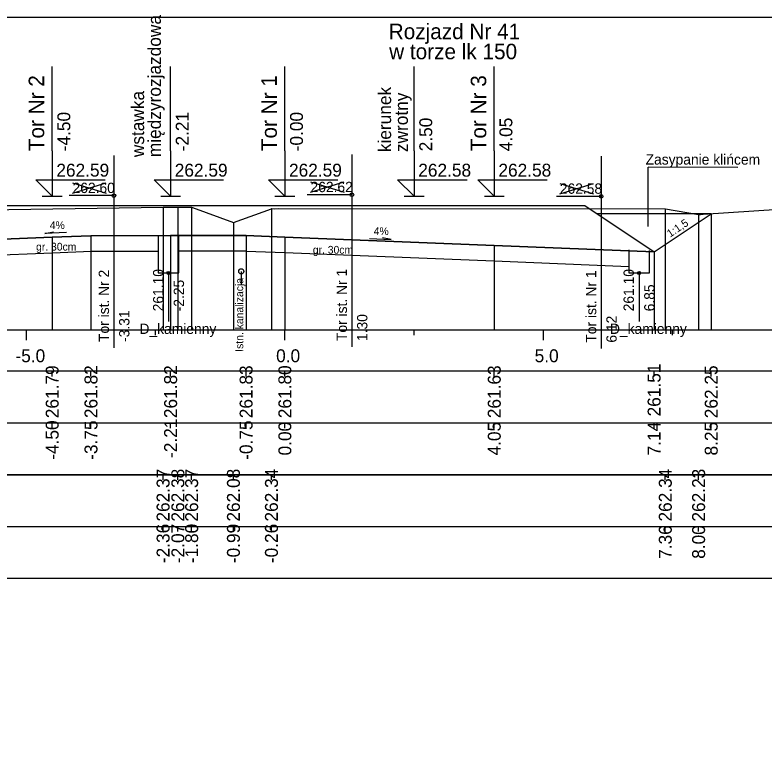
# Model space of a CAD drawing. Extents: x 6516023 to 6560129, y 5513077 to 5529206.
# Drawn here: x 6518409.99 to 6518424.48, y 5514498.81 to 5514513.2 of the extents above; entities that cross this region are included whole.
import ezdxf

# ---------------------------------------------------------------- set-up
doc = ezdxf.new("R2010")
doc.units = 0
for name, color, linetype in [('IR_default', 7, 'Continuous'), ('TOR_PRZEK_P-kable', 7, 'Continuous'), ('TOR_PRZEK_P-komponent', 7, 'Continuous'), ('TOR_PRZEK_P-odwodnienie', 7, 'Continuous'), ('TOR_PRZEK_P-opisy', 7, 'Continuous'), ('TOR_PRZEK_P-tabelka istniejace', 7, 'Continuous'), ('TOR_PRZEK_P-tabelka projektowane', 7, 'Continuous'), ('TOR_PRZEK_P-teren istniejacy', 7, 'Continuous'), ('TOR_PRZEK_P-tory istniejace', 7, 'Continuous'), ('TOR_PRZEK_P-tory projektowane', 7, 'Continuous'), ('TOR_PRZEK_P-uklad odniesienia', 7, 'Continuous'), ('TOR_PRZEK_P-warstwa ochronna I', 7, 'Continuous'), ('TOR_PRZEK_P-warstwa ochronna II', 7, 'Continuous'), ('TOR_RAMKI-ramka+tabelka 1', 7, 'Continuous')]:
    doc.layers.add(name, color=color, linetype=linetype)

msp = doc.modelspace()

# ---------------------------------------------------------------- linework, layer by layer
at = {"layer": 'IR_default'}
msp.add_lwpolyline([(6518395.929, 5514509.717), (6518397.365, 5514508.76), (6518398.493, 5514509.512), (6518406.663, 5514509.512), (6518406.893, 5514509.512), (6518408.963, 5514509.511), (6518409.313, 5514509.511), (6518412.463, 5514509.511), (6518412.563, 5514509.511), (6518413.463, 5514509.511), (6518413.813, 5514509.511), (6518416.963, 5514509.511), (6518417.458, 5514509.511), (6518417.513, 5514509.511), (6518421.013, 5514509.511), (6518422.22, 5514508.706), (6518422.354, 5514508.617), (6518423.459, 5514509.353)], dxfattribs=at)
at = {"layer": 'TOR_PRZEK_P-kable'}
msp.add_line((6518414.37, 5514508.239), (6518414.37, 5514507.97), dxfattribs=at)
msp.add_circle((6518414.37, 5514508.239), 0.05, dxfattribs=at)
at = {"layer": 'TOR_PRZEK_P-komponent'}
msp.add_line((6518423.459, 5514509.353), (6518421.25, 5514509.353), dxfattribs=at)
msp.add_lwpolyline([(6518398.493, 5514509.512), (6518406.663, 5514509.512), (6518408.963, 5514509.511), (6518412.463, 5514509.511), (6518413.463, 5514509.511), (6518416.963, 5514509.511), (6518417.513, 5514509.511), (6518421.013, 5514509.511), (6518422.354, 5514508.617), (6518419.263, 5514508.74), (6518415.213, 5514508.902), (6518414.463, 5514508.932), (6518413.003, 5514508.93), (6518411.463, 5514508.928), (6518410.713, 5514508.898), (6518408.013, 5514508.79), (6518407.613, 5514508.794), (6518404.913, 5514508.902), (6518404.163, 5514508.932), (6518402.913, 5514508.982), (6518397.365, 5514508.76)], close=True, dxfattribs=at)
at = {"layer": 'TOR_PRZEK_P-odwodnienie'}
for p, q in [((6518412.963, 5514508.208), (6518412.963, 5514507.27)), ((6518422.063, 5514508.208), (6518422.063, 5514507.27))]:
    msp.add_line(p, q, dxfattribs=at)
for points in [[(6518412.763, 5514508.93), (6518412.763, 5514508.208), (6518413.163, 5514508.208), (6518413.163, 5514508.931)], [(6518421.863, 5514508.656), (6518421.863, 5514508.208), (6518422.263, 5514508.208), (6518422.263, 5514508.64)]]:
    msp.add_lwpolyline(points, dxfattribs=at)
for centre in [(6518412.963, 5514508.208), (6518422.063, 5514508.208)]:
    msp.add_circle(centre, 0.03, dxfattribs=at)
at = {"layer": 'TOR_PRZEK_P-opisy'}
msp.add_line((6518422.241, 5514509.109), (6518422.241, 5514510.256), dxfattribs=at)
msp.add_line((6518422.241, 5514509.109), (6518422.241, 5514510.256), dxfattribs=at)
for points in [[(6518423.973, 5514510.245), (6518422.241, 5514510.256)], [(6518410.99, 5514508.992), (6518410.572, 5514508.973), (6518410.74, 5514509.001)], [(6518416.852, 5514508.876), (6518417.27, 5514508.857), (6518417.102, 5514508.886)]]:
    msp.add_lwpolyline(points, dxfattribs=at)
at = {"layer": 'TOR_PRZEK_P-tabelka istniejace'}
for p, q in [((6518412.857, 5514504.206), (6518412.857, 5514504.306)), ((6518413.143, 5514504.206), (6518413.143, 5514504.306)), ((6518413.41, 5514504.206), (6518413.41, 5514504.306)), ((6518414.218, 5514504.206), (6518414.218, 5514504.306)), ((6518414.953, 5514504.206), (6518414.953, 5514504.306)), ((6518422.571, 5514504.206), (6518422.571, 5514504.306)), ((6518423.215, 5514504.206), (6518423.215, 5514504.306)), ((6518359.163, 5514503.306), (6518462.963, 5514503.306)), ((6518412.857, 5514503.206), (6518412.857, 5514503.306)), ((6518413.143, 5514503.206), (6518413.143, 5514503.306)), ((6518413.41, 5514503.206), (6518413.41, 5514503.306)), ((6518414.218, 5514503.206), (6518414.218, 5514503.306)), ((6518414.953, 5514503.206), (6518414.953, 5514503.306)), ((6518422.571, 5514503.206), (6518422.571, 5514503.306)), ((6518423.215, 5514503.206), (6518423.215, 5514503.306))]:
    msp.add_line(p, q, dxfattribs=at)
for points in [[(6518412.857, 5514509.481), (6518412.857, 5514507.306), (6518412.857, 5514507.176), (6518412.857, 5514507.106)], [(6518413.143, 5514509.483), (6518413.143, 5514507.306), (6518413.143, 5514507.176), (6518413.143, 5514507.106)], [(6518413.41, 5514509.478), (6518413.41, 5514507.306), (6518413.41, 5514507.176), (6518413.41, 5514507.106)], [(6518414.953, 5514509.448), (6518414.953, 5514507.306), (6518414.953, 5514507.176), (6518414.953, 5514507.106)], [(6518422.571, 5514509.446), (6518422.571, 5514507.306), (6518422.571, 5514507.176), (6518422.571, 5514507.106)], [(6518423.215, 5514509.338), (6518423.215, 5514507.306), (6518423.215, 5514507.176), (6518423.215, 5514507.106)], [(6518414.218, 5514509.185), (6518414.218, 5514507.306), (6518414.218, 5514507.176), (6518414.218, 5514507.106)]]:
    msp.add_lwpolyline(points, dxfattribs=at)
msp.add_lwpolyline([(6518359.163, 5514504.306), (6518359.163, 5514502.306), (6518462.963, 5514502.306), (6518462.963, 5514504.306)], close=True, dxfattribs=at)
at = {"layer": 'TOR_PRZEK_P-tabelka projektowane'}
for p, q in [((6518410.713, 5514506.206), (6518410.713, 5514506.306)), ((6518411.463, 5514506.206), (6518411.463, 5514506.306)), ((6518413.003, 5514506.206), (6518413.003, 5514506.306)), ((6518414.463, 5514506.206), (6518414.463, 5514506.306)), ((6518415.213, 5514506.206), (6518415.213, 5514506.306)), ((6518419.263, 5514506.206), (6518419.263, 5514506.306)), ((6518422.354, 5514506.206), (6518422.354, 5514506.306)), ((6518423.459, 5514506.206), (6518423.459, 5514506.306)), ((6518359.163, 5514505.306), (6518462.963, 5514505.306)), ((6518410.713, 5514505.206), (6518410.713, 5514505.306)), ((6518411.463, 5514505.206), (6518411.463, 5514505.306)), ((6518413.003, 5514505.206), (6518413.003, 5514505.306)), ((6518414.463, 5514505.206), (6518414.463, 5514505.306)), ((6518415.213, 5514505.206), (6518415.213, 5514505.306)), ((6518419.263, 5514505.206), (6518419.263, 5514505.306)), ((6518422.354, 5514505.206), (6518422.354, 5514505.306)), ((6518423.459, 5514505.206), (6518423.459, 5514505.306))]:
    msp.add_line(p, q, dxfattribs=at)
for points in [[(6518423.459, 5514509.353), (6518423.459, 5514507.306), (6518423.459, 5514507.176), (6518423.459, 5514507.106)], [(6518410.713, 5514508.898), (6518410.713, 5514507.306), (6518410.713, 5514507.176), (6518410.713, 5514507.106)], [(6518411.463, 5514508.928), (6518411.463, 5514507.306), (6518411.463, 5514507.176), (6518411.463, 5514507.106)], [(6518413.003, 5514508.93), (6518413.003, 5514507.306), (6518413.003, 5514507.176), (6518413.003, 5514507.106)], [(6518414.463, 5514508.932), (6518414.463, 5514507.306), (6518414.463, 5514507.176), (6518414.463, 5514507.106)], [(6518415.213, 5514508.902), (6518415.213, 5514507.306), (6518415.213, 5514507.176), (6518415.213, 5514507.106)], [(6518419.263, 5514508.74), (6518419.263, 5514507.306), (6518419.263, 5514507.176), (6518419.263, 5514507.106)], [(6518422.354, 5514508.617), (6518422.354, 5514507.306), (6518422.354, 5514507.176), (6518422.354, 5514507.106)]]:
    msp.add_lwpolyline(points, dxfattribs=at)
msp.add_lwpolyline([(6518359.163, 5514506.306), (6518359.163, 5514504.306), (6518462.963, 5514504.306), (6518462.963, 5514506.306)], close=True, dxfattribs=at)
at = {"layer": 'TOR_PRZEK_P-teren istniejacy'}
msp.add_lwpolyline([(6518395.482, 5514509.732), (6518399.408, 5514509.603), (6518399.97, 5514509.596), (6518400.77, 5514509.356), (6518400.921, 5514509.301), (6518412.857, 5514509.481), (6518413.093, 5514509.483), (6518413.143, 5514509.483), (6518413.41, 5514509.478), (6518413.426, 5514509.472), (6518414.218, 5514509.185), (6518414.953, 5514509.448), (6518414.963, 5514509.452), (6518415.008, 5514509.451), (6518415.083, 5514509.453), (6518422.571, 5514509.446), (6518422.574, 5514509.446), (6518423.215, 5514509.338), (6518423.219, 5514509.338), (6518423.25, 5514509.338), (6518423.301, 5514509.343), (6518426.245, 5514509.536)], dxfattribs=at)
at = {"layer": 'TOR_PRZEK_P-tory istniejace'}
for p, q in [((6518411.906, 5514510.479), (6518411.906, 5514506.759)), ((6518416.508, 5514510.497), (6518416.508, 5514506.776)), ((6518421.33, 5514510.465), (6518421.33, 5514506.745)), ((6518411.107, 5514509.751), (6518411.759, 5514509.954)), ((6518411.107, 5514509.954), (6518411.759, 5514509.751)), ((6518415.709, 5514509.769), (6518416.361, 5514509.971)), ((6518415.709, 5514509.971), (6518416.361, 5514509.769)), ((6518420.531, 5514509.737), (6518421.182, 5514509.94)), ((6518420.531, 5514509.94), (6518421.182, 5514509.737)), ((6518416.509, 5514509.721), (6518415.643, 5514509.721)), ((6518411.907, 5514509.704), (6518411.041, 5514509.704)), ((6518421.331, 5514509.69), (6518420.465, 5514509.69))]:
    msp.add_line(p, q, dxfattribs=at)
for centre in [(6518411.907, 5514509.704), (6518416.509, 5514509.721), (6518421.331, 5514509.69)]:
    msp.add_circle(centre, 0.035, dxfattribs=at)
at = {"layer": 'TOR_PRZEK_P-tory projektowane'}
for p, q in [((6518410.713, 5514510.569), (6518410.713, 5514512.201)), ((6518413.003, 5514510.569), (6518413.003, 5514512.201)), ((6518415.213, 5514510.569), (6518415.213, 5514512.201)), ((6518417.713, 5514510.569), (6518417.713, 5514512.201)), ((6518419.263, 5514510.569), (6518419.263, 5514512.201)), ((6518410.713, 5514510.569), (6518410.713, 5514509.691)), ((6518413.003, 5514510.569), (6518413.003, 5514509.691)), ((6518415.213, 5514510.569), (6518415.213, 5514509.691)), ((6518417.713, 5514510.569), (6518417.713, 5514509.691)), ((6518419.263, 5514510.569), (6518419.263, 5514509.691)), ((6518410.713, 5514509.691), (6518410.394, 5514510.01)), ((6518410.394, 5514510.01), (6518411.738, 5514510.01)), ((6518413.003, 5514509.691), (6518412.684, 5514510.01)), ((6518412.684, 5514510.01), (6518414.028, 5514510.01)), ((6518415.213, 5514509.691), (6518414.894, 5514510.01)), ((6518414.894, 5514510.01), (6518416.238, 5514510.01)), ((6518417.713, 5514509.691), (6518417.394, 5514510.01)), ((6518417.394, 5514510.01), (6518418.738, 5514510.01)), ((6518419.263, 5514509.691), (6518418.944, 5514510.01)), ((6518418.944, 5514510.01), (6518420.288, 5514510.01)), ((6518410.521, 5514509.691), (6518410.905, 5514509.691)), ((6518412.811, 5514509.691), (6518413.195, 5514509.691)), ((6518415.021, 5514509.691), (6518415.405, 5514509.691)), ((6518417.521, 5514509.691), (6518417.905, 5514509.691)), ((6518419.071, 5514509.691), (6518419.455, 5514509.691))]:
    msp.add_line(p, q, dxfattribs=at)
at = {"layer": 'TOR_PRZEK_P-uklad odniesienia'}
for p, q in [((6518362.963, 5514507.106), (6518462.963, 5514507.106)), ((6518410.213, 5514506.906), (6518410.213, 5514507.106)), ((6518412.713, 5514507.006), (6518412.713, 5514507.106)), ((6518415.213, 5514506.906), (6518415.213, 5514507.106)), ((6518417.713, 5514507.006), (6518417.713, 5514507.106)), ((6518420.213, 5514506.906), (6518420.213, 5514507.106)), ((6518422.713, 5514507.006), (6518422.713, 5514507.106))]:
    msp.add_line(p, q, dxfattribs=at)
at = {"layer": 'TOR_PRZEK_P-warstwa ochronna I'}
for points in [[(6518408.113, 5514508.494), (6518410.713, 5514508.598), (6518411.475, 5514508.629), (6518412.763, 5514508.629)], [(6518413.163, 5514508.633), (6518414.451, 5514508.633), (6518414.463, 5514508.632), (6518415.213, 5514508.602), (6518419.263, 5514508.44), (6518421.863, 5514508.336)]]:
    msp.add_lwpolyline(points, dxfattribs=at)
at = {"layer": 'TOR_PRZEK_P-warstwa ochronna II'}
msp.add_lwpolyline([(6518395.929, 5514509.717), (6518397.365, 5514508.76), (6518402.913, 5514508.982), (6518404.163, 5514508.932), (6518404.913, 5514508.902), (6518407.613, 5514508.794), (6518408.013, 5514508.79), (6518410.713, 5514508.898), (6518411.463, 5514508.928), (6518413.003, 5514508.93), (6518414.463, 5514508.932), (6518415.213, 5514508.902), (6518419.263, 5514508.74), (6518422.354, 5514508.617), (6518423.459, 5514509.353)], dxfattribs=at)
at = {"layer": 'TOR_RAMKI-ramka+tabelka 1'}
msp.add_lwpolyline([(6518269.513, 5514513.156), (6518517.013, 5514513.156), (6518517.013, 5514484.656), (6518269.513, 5514484.656)], close=True, dxfattribs=at)

# ---------------------------------------------------------------- texts
at = {"layer": 'TOR_PRZEK_P-kable'}
msp.add_text('Istn. kanalizacja', height=0.14999, rotation=90.0511, dxfattribs=at).set_placement((6518414.408, 5514506.683))
at = {"layer": 'TOR_PRZEK_P-odwodnienie'}
for s, rotation, p in [('261.10', 90, (6518412.863, 5514507.466)), ('261.10', 90, (6518421.963, 5514507.466)), ('-2.25', 90, (6518413.263, 5514507.466)), ('6.85', 90, (6518422.363, 5514507.466)), ('D_kamienny', 360, (6518412.401, 5514507.028)), ('D_kamienny', 360, (6518421.501, 5514507.028))]:
    msp.add_text(s, height=0.2, rotation=rotation, dxfattribs=at).set_placement(p)
at = {"layer": 'TOR_PRZEK_P-opisy'}
for s, height, rotation, p in [('Zasypanie klińcem', 0.2, 359.9489, (6518422.19, 5514510.305)), ('4%', 0.15, 0.1515, (6518410.667, 5514509.057)), ('1:1,5', 0.15, 34.0701, (6518422.665, 5514508.89)), ('4%', 0.15, 359.8485, (6518416.931, 5514508.942))]:
    msp.add_text(s, height=height, rotation=rotation, dxfattribs=at).set_placement(p)
at = {"layer": 'TOR_PRZEK_P-tabelka istniejace'}
for s, p in [('262.37', (6518412.982, 5514503.398)), ('262.38', (6518413.268, 5514503.398)), ('262.37', (6518413.535, 5514503.398)), ('262.08', (6518414.343, 5514503.398)), ('262.34', (6518415.078, 5514503.399)), ('262.34', (6518422.696, 5514503.399)), ('262.23', (6518423.34, 5514503.398)), ('-2.36', (6518412.982, 5514502.594)), ('-2.07', (6518413.268, 5514502.594)), ('-1.80', (6518413.535, 5514502.594)), ('-0.99', (6518414.343, 5514502.594)), ('-0.26', (6518415.078, 5514502.594)), ('7.36', (6518422.696, 5514502.677)), ('8.00', (6518423.34, 5514502.678))]:
    msp.add_text(s, height=0.25, rotation=90, dxfattribs=at).set_placement(p)
at = {"layer": 'TOR_PRZEK_P-tabelka projektowane'}
for s, p in [('261.79', (6518410.838, 5514505.398)), ('261.82', (6518411.588, 5514505.4)), ('261.82', (6518413.128, 5514505.4)), ('261.83', (6518414.588, 5514505.398)), ('261.80', (6518415.338, 5514505.398)), ('261.63', (6518419.388, 5514505.398)), ('261.51', (6518422.479, 5514505.433)), ('262.25', (6518423.584, 5514505.397)), ('-2.21', (6518413.128, 5514504.629)), ('-4.50', (6518410.838, 5514504.594)), ('-3.75', (6518411.588, 5514504.593)), ('-0.75', (6518414.588, 5514504.593)), ('0.00', (6518415.338, 5514504.678)), ('4.05', (6518419.388, 5514504.677)), ('7.14', (6518422.479, 5514504.678)), ('8.25', (6518423.584, 5514504.677))]:
    msp.add_text(s, height=0.25, rotation=90, dxfattribs=at).set_placement(p)
at = {"layer": 'TOR_PRZEK_P-tory istniejace'}
for s, p in [('262.60', (6518411.107, 5514509.754)), ('262.62', (6518415.709, 5514509.771)), ('262.58', (6518420.531, 5514509.74))]:
    msp.add_text(s, height=0.2, dxfattribs=at).set_placement(p)
for s, rotation, p in [('Tor ist. Nr 1', 90.0511, (6518416.415, 5514506.891)), ('Tor ist. Nr 2', 90.0511, (6518411.813, 5514506.873)), ('Tor ist. Nr 1', 90.0511, (6518421.237, 5514506.86)), ('-3.31', 90, (6518412.207, 5514506.874)), ('1.30', 90, (6518416.809, 5514506.891)), ('6.12', 90, (6518421.631, 5514506.86))]:
    msp.add_text(s, height=0.2, rotation=rotation, dxfattribs=at).set_placement(p)
at = {"layer": 'TOR_PRZEK_P-tory projektowane'}
for s, height, rotation, p in [('międzyrozjazdowa', 0.25, 90, (6518412.815, 5514510.448)), ('Rozjazd Nr 41', 0.3, 360, (6518417.222, 5514512.73)), ('w torze lk 150', 0.3, 360, (6518417.23, 5514512.342)), ('Tor Nr 2', 0.3, 90, (6518410.558, 5514510.563)), ('Tor Nr 1', 0.3, 90, (6518415.058, 5514510.563)), ('Tor Nr 3', 0.3, 90, (6518419.108, 5514510.562)), ('kierunek', 0.25, 90, (6518417.268, 5514510.545)), ('wstawka', 0.25, 90, (6518412.491, 5514510.448)), ('zwrotny', 0.25, 90, (6518417.592, 5514510.545)), ('-4.50', 0.25, 90, (6518411.063, 5514510.561)), ('-2.21', 0.25, 90, (6518413.353, 5514510.561)), ('-0.00', 0.25, 90, (6518415.563, 5514510.561)), ('2.50', 0.25, 90, (6518418.063, 5514510.561)), ('4.05', 0.25, 90, (6518419.613, 5514510.561))]:
    msp.add_text(s, height=height, rotation=rotation, dxfattribs=at).set_placement(p)
for s, p in [('262.59', (6518410.793, 5514510.071)), ('262.59', (6518413.083, 5514510.071)), ('262.59', (6518415.293, 5514510.071)), ('262.58', (6518417.793, 5514510.071)), ('262.58', (6518419.343, 5514510.071))]:
    msp.add_text(s, height=0.25, dxfattribs=at).set_placement(p)
at = {"layer": 'TOR_PRZEK_P-uklad odniesienia'}
for s, p in [('-5.0', (6518410.002, 5514506.481)), ('0.0', (6518415.044, 5514506.481)), ('5.0', (6518420.044, 5514506.481))]:
    msp.add_text(s, height=0.25, dxfattribs=at).set_placement(p)
at = {"layer": 'TOR_PRZEK_P-warstwa ochronna I'}
for p in [(6518410.401, 5514508.641), (6518415.753, 5514508.581)]:
    msp.add_text('gr. 30cm', height=0.15, dxfattribs=at).set_placement(p)

doc.saveas('drawing.dxf')
